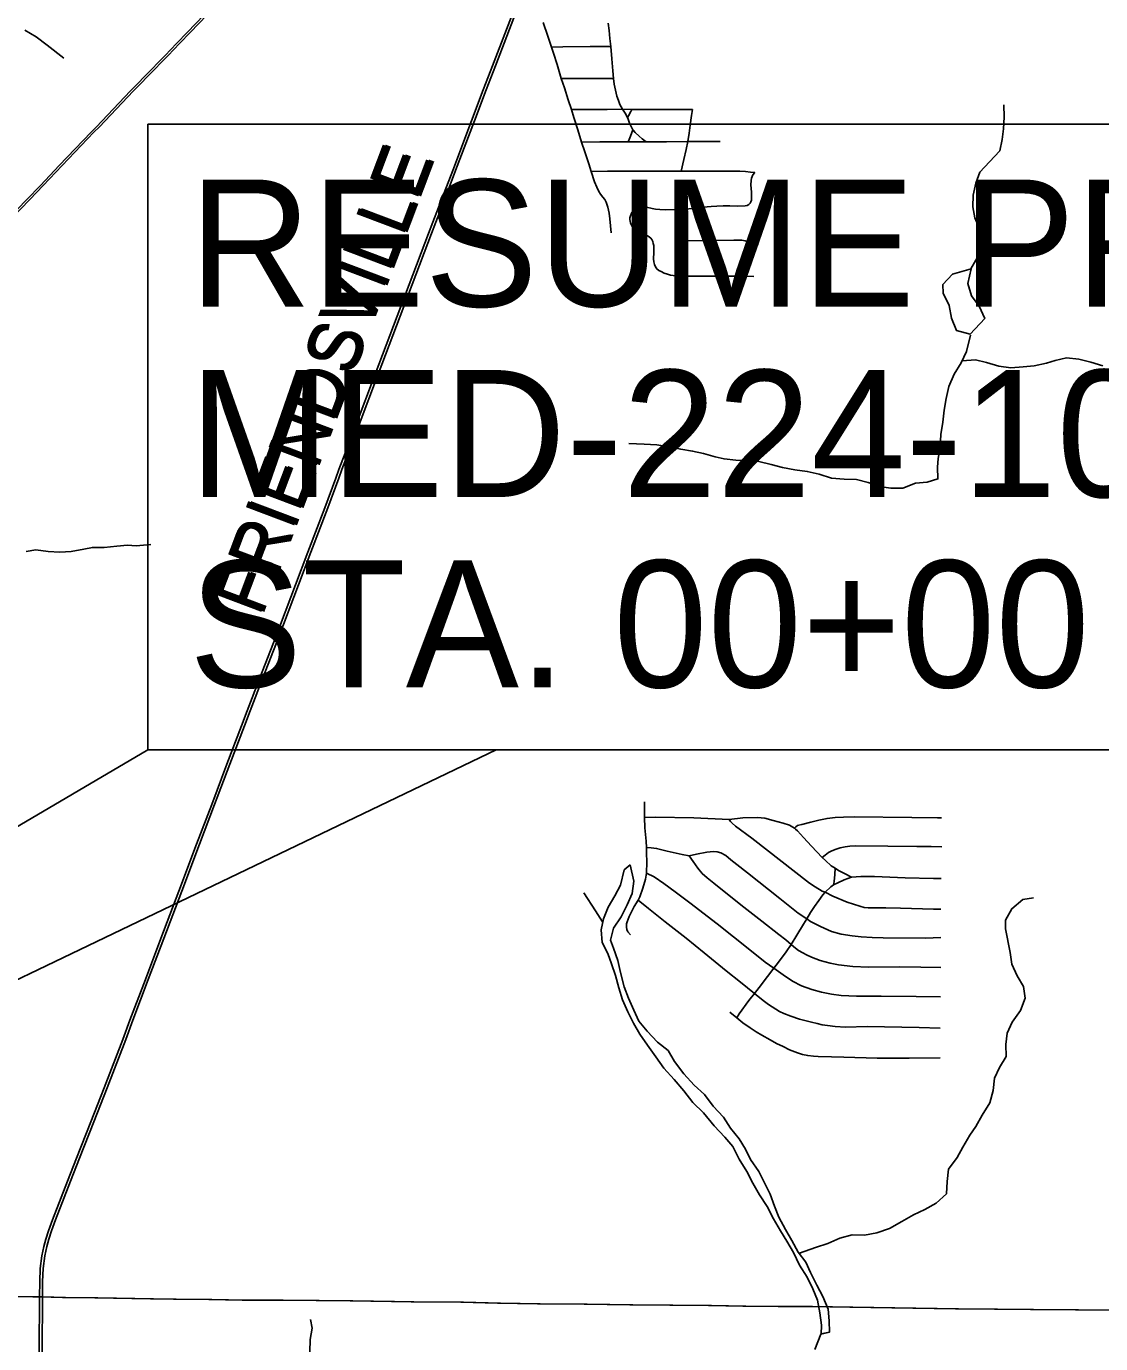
# Model space of a CAD drawing. Extents: x 0 to 34, y 0 to 22.
# Drawn here: x 21.074 to 22.259, y 7.956 to 9.409 of the extents above; entities that cross this region are included whole.
import ezdxf

# ---------------------------------------------------------------- set-up
doc = ezdxf.new("R2010")
doc.units = 0
for name, color, linetype in [('GM_X_City_Street', 7, 'Continuous'), ('GM_X_County_Road', 7, 'Continuous'), ('GM_X_County_Road_Text', 7, 'Continuous'), ('GM_X_Minor_Lake', 7, 'Continuous'), ('GM_X_Minor_River', 7, 'Continuous'), ('GM_X_Township_Road', 7, 'Continuous'), ('GM_X_US_Route', 7, 'Continuous'), ('SH_Text', 7, 'Continuous')]:
    doc.layers.add(name, color=color, linetype=linetype)

msp = doc.modelspace()

# ---------------------------------------------------------------- linework, layer by layer
at = {"layer": 'GM_X_City_Street'}
for points in [[(21.7194, 9.1815), (21.7181, 9.197), (21.7173, 9.2032), (21.7157, 9.2096), (21.7138, 9.2154), (21.7125, 9.218), (21.7104, 9.2208), (21.7077, 9.2241), (21.7057, 9.2271), (21.7035, 9.2317), (21.701, 9.2378), (21.6973, 9.249), (21.6947, 9.2574), (21.6903, 9.2709), (21.6868, 9.2814), (21.6826, 9.2949), (21.6783, 9.3086), (21.6757, 9.3173), (21.672, 9.3281), (21.6678, 9.3412), (21.6644, 9.3518), (21.6597, 9.367), (21.6557, 9.3795), (21.6536, 9.3863), (21.6496, 9.3984), (21.6446, 9.4135)], [(21.7579, 9.2817), (21.7535, 9.2851), (21.7502, 9.2881), (21.7461, 9.2921), (21.7437, 9.2947), (21.7435, 9.2951), (21.7419, 9.2978), (21.7398, 9.3025), (21.7377, 9.3077), (21.7375, 9.3082), (21.7362, 9.3109), (21.7349, 9.3133), (21.7321, 9.3177), (21.7304, 9.3203), (21.729, 9.3231), (21.7275, 9.3272), (21.7258, 9.3323), (21.7242, 9.3387), (21.7229, 9.3454), (21.722, 9.3518), (21.7213, 9.3602), (21.7202, 9.3733), (21.719, 9.3869), (21.7181, 9.3959), (21.7172, 9.4047), (21.7162, 9.4127)], [(21.6536, 9.3863), (21.6661, 9.3866), (21.6963, 9.3868), (21.719, 9.3869)], [(21.6644, 9.3518), (21.6745, 9.3517), (21.722, 9.3518)], [(21.6757, 9.3173), (21.6925, 9.3175), (21.7152, 9.3176), (21.7321, 9.3177), (21.7423, 9.3176), (21.7726, 9.3176), (21.7945, 9.3175), (21.8092, 9.3173)], [(21.7375, 9.3082), (21.7386, 9.3104), (21.741, 9.3151), (21.7423, 9.3176)], [(21.7965, 9.2496), (21.7996, 9.2622), (21.8022, 9.2734), (21.8039, 9.282), (21.8054, 9.2912), (21.8066, 9.3003), (21.8081, 9.3109), (21.8092, 9.3173)], [(21.7383, 9.2818), (21.74, 9.2862), (21.742, 9.2911), (21.7435, 9.2951)], [(21.6868, 9.2814), (21.707, 9.2817), (21.7274, 9.2817), (21.7383, 9.2818), (21.7579, 9.2817), (21.7805, 9.2818), (21.8039, 9.282), (21.8396, 9.2821)], [(21.6973, 9.249), (21.7154, 9.2493), (21.7472, 9.2495), (21.7965, 9.2496), (21.8184, 9.2496), (21.8399, 9.2495), (21.8519, 9.2494), (21.8613, 9.2493), (21.8678, 9.249), (21.873, 9.2485), (21.8779, 9.2479)], [(21.7907, 9.134), (21.788, 9.1343), (21.785, 9.1348), (21.7816, 9.1358), (21.7781, 9.1371), (21.7746, 9.1386), (21.7722, 9.1399), (21.7698, 9.1417), (21.7682, 9.1439), (21.7671, 9.1464), (21.7665, 9.1493), (21.7663, 9.1528), (21.7665, 9.1599), (21.7664, 9.1673), (21.7659, 9.1696), (21.7654, 9.1719), (21.7643, 9.174), (21.7632, 9.1756), (21.7618, 9.1768), (21.7601, 9.1778), (21.7576, 9.1789), (21.7495, 9.1824), (21.7465, 9.1841), (21.7445, 9.1858), (21.7429, 9.1879), (21.7417, 9.1899), (21.7409, 9.1919), (21.7403, 9.1941), (21.7401, 9.1963), (21.7402, 9.198), (21.7407, 9.2002), (21.7414, 9.2021), (21.7423, 9.2038), (21.7434, 9.2053), (21.7449, 9.2067), (21.7468, 9.208), (21.7488, 9.209), (21.7508, 9.2096), (21.7531, 9.21), (21.7557, 9.2099), (21.7584, 9.2096), (21.7647, 9.2082), (21.7685, 9.2074), (21.7732, 9.207), (21.779, 9.2068), (21.7911, 9.207), (21.7977, 9.2073), (21.8089, 9.2084), (21.8208, 9.2096), (21.8299, 9.2106), (21.8361, 9.211), (21.8429, 9.2112), (21.8505, 9.2111), (21.8588, 9.2108), (21.8672, 9.2111), (21.8695, 9.2116), (21.8712, 9.2126), (21.8727, 9.214), (21.8735, 9.2156), (21.8741, 9.2174), (21.8743, 9.2204), (21.8741, 9.2261), (21.8737, 9.2344), (21.8738, 9.2392), (21.8742, 9.2417), (21.8749, 9.2436), (21.8758, 9.2452), (21.8779, 9.2479)], [(21.7907, 9.134), (21.7909, 9.1452), (21.7912, 9.1632), (21.7915, 9.1726), (21.7913, 9.1833), (21.7912, 9.1975), (21.7911, 9.207)], [(21.7915, 9.1726), (21.8548, 9.1734), (21.8595, 9.1733), (21.8637, 9.1732), (21.8672, 9.1727), (21.8709, 9.1716), (21.8747, 9.1703), (21.8776, 9.1695), (21.8819, 9.1684)], [(21.7907, 9.134), (21.7975, 9.1337), (21.8091, 9.1336), (21.8631, 9.1335), (21.8769, 9.1332)], [(21.7408, 8.4073), (21.738, 8.4106), (21.7367, 8.4129), (21.7364, 8.4155), (21.7365, 8.4192), (21.737, 8.4214), (21.7393, 8.4273), (21.745, 8.4384), (21.7491, 8.4453), (21.751, 8.449), (21.7544, 8.4585), (21.7572, 8.4685), (21.7584, 8.4751), (21.7587, 8.4878), (21.7586, 8.4974), (21.7583, 8.5035), (21.758, 8.5106), (21.7567, 8.5253), (21.7562, 8.5366), (21.7563, 8.5435), (21.7564, 8.554)], [(21.7562, 8.5366), (21.7684, 8.537), (21.8106, 8.5362), (21.8495, 8.5345), (21.8646, 8.5363), (21.881, 8.5367), (21.8888, 8.536), (21.8981, 8.5334), (21.9091, 8.5305), (21.9161, 8.528), (21.9216, 8.5248), (21.9228, 8.5238), (21.9252, 8.5218), (21.9318, 8.5146), (21.9406, 8.5048), (21.9524, 8.4926), (21.9559, 8.4892), (21.9621, 8.4834), (21.9664, 8.4806), (21.9702, 8.4782), (21.9767, 8.4748), (21.9847, 8.4708), (21.9948, 8.4714), (22.0098, 8.4714), (22.0439, 8.4702), (22.0751, 8.4693), (22.0835, 8.4694)], [(21.8495, 8.5345), (21.8511, 8.5321), (21.8529, 8.5304), (21.8568, 8.5269), (21.8745, 8.5137), (21.9384, 8.464), (21.9445, 8.46), (21.9523, 8.4555), (21.9554, 8.4541), (21.9639, 8.4499), (21.9798, 8.4432), (21.9939, 8.4387), (21.9987, 8.4373), (22.0029, 8.437), (22.0226, 8.4368), (22.0388, 8.4365), (22.075, 8.4356), (22.0833, 8.4356)], [(21.9216, 8.5248), (21.9231, 8.5263), (21.9251, 8.5276), (21.9266, 8.5282), (21.9297, 8.529), (21.9398, 8.5315), (21.9486, 8.5338), (21.9576, 8.5355), (21.9667, 8.5366), (21.9759, 8.5371), (21.9874, 8.5374), (22.0511, 8.5366), (22.0793, 8.5363), (22.084, 8.5363)], [(21.7583, 8.5035), (21.7637, 8.5033), (21.7696, 8.5024), (21.7814, 8.4994), (21.7979, 8.4956), (21.8054, 8.4944), (21.8098, 8.4882), (21.8151, 8.4807), (21.8198, 8.475), (21.8252, 8.4699), (21.8327, 8.464), (21.8625, 8.4404), (21.8858, 8.4221), (21.9043, 8.4076), (21.9121, 8.4015), (21.9179, 8.3964), (21.921, 8.3938), (21.9262, 8.39), (21.9308, 8.3873), (21.9351, 8.385), (21.9404, 8.3825), (21.95, 8.379), (21.9609, 8.3761), (21.9704, 8.3742), (21.9861, 8.3722), (22.0035, 8.3716), (22.0371, 8.3718), (22.0611, 8.3715), (22.083, 8.3712)], [(21.9524, 8.4926), (21.9554, 8.4952), (21.9594, 8.4979), (21.9628, 8.4997), (21.9677, 8.5018), (21.9721, 8.5031), (21.9775, 8.5041), (21.9829, 8.5048), (21.989, 8.5052), (22.0248, 8.505), (22.0568, 8.5047), (22.0724, 8.5046), (22.0841, 8.5044)], [(21.8054, 8.4944), (21.8137, 8.4963), (21.8251, 8.4985), (21.8324, 8.4992), (21.8364, 8.4987), (21.8406, 8.4976), (21.846, 8.4947), (21.8516, 8.4899), (21.858, 8.4848), (21.8698, 8.4755), (21.9057, 8.4472), (21.9256, 8.4311), (21.9354, 8.4248), (21.9392, 8.422), (21.9503, 8.4163), (21.9626, 8.411), (21.9732, 8.408), (21.9852, 8.4061), (21.9951, 8.405), (22.0073, 8.4044), (22.0197, 8.404), (22.0662, 8.4035), (22.0832, 8.4041)], [(21.7584, 8.4751), (21.7668, 8.4712), (21.7775, 8.4639), (21.7902, 8.4547), (21.8064, 8.4425), (21.8365, 8.4194), (21.8725, 8.3908), (21.8894, 8.3772), (21.899, 8.3704), (21.9093, 8.3629), (21.9194, 8.3559), (21.9293, 8.3509), (21.9409, 8.3469), (21.9516, 8.3439), (21.9625, 8.3418), (21.9731, 8.3401), (21.99, 8.3395), (22.0173, 8.3394), (22.056, 8.3392), (22.0827, 8.3388)], [(21.8581, 8.3156), (21.8607, 8.3202), (21.8712, 8.3348), (21.8774, 8.3426), (21.8826, 8.3492), (21.8918, 8.3613), (21.899, 8.3704), (21.9041, 8.3771), (21.9125, 8.3884), (21.9179, 8.3964), (21.9244, 8.4067), (21.9317, 8.4188), (21.9354, 8.4248), (21.9393, 8.4317), (21.9436, 8.4384), (21.9484, 8.4452), (21.9531, 8.4514), (21.9554, 8.4541), (21.9617, 8.46), (21.9648, 8.4622), (21.9651, 8.4637), (21.9655, 8.466), (21.9663, 8.4739), (21.9664, 8.4806)], [(21.9648, 8.4622), (21.9697, 8.4647), (21.9766, 8.4679), (21.9847, 8.4708)], [(21.7491, 8.4453), (21.7607, 8.4361), (21.779, 8.4215), (21.8021, 8.4035), (21.822, 8.3872), (21.8465, 8.3673), (21.8623, 8.355), (21.8774, 8.3426), (21.887, 8.3349), (21.8931, 8.3304), (21.9052, 8.3228), (21.9099, 8.3205), (21.9177, 8.3173), (21.9274, 8.3142), (21.9404, 8.311), (21.9468, 8.3093), (21.9523, 8.3081), (21.9582, 8.3071), (21.9664, 8.3061), (21.9781, 8.3055), (22.002, 8.306), (22.0592, 8.3048), (22.0826, 8.3043)], [(21.8504, 8.3219), (21.8581, 8.3156), (21.8648, 8.3102), (21.8728, 8.3047), (21.8793, 8.3003), (21.8857, 8.2967), (21.8949, 8.2915), (21.9018, 8.2873), (21.9092, 8.284), (21.9163, 8.2805), (21.9251, 8.2772), (21.9307, 8.2752), (21.9363, 8.274), (21.9428, 8.2732), (21.948, 8.273), (21.9624, 8.2726), (21.9762, 8.2721), (22.0129, 8.2711), (22.0484, 8.2713), (22.0823, 8.2717)]]:
    msp.add_lwpolyline(points, dxfattribs=at)
at = {"layer": 'GM_X_County_Road'}
for points in [[(21.3495, 8.7359), (21.3712, 8.7932), (21.3848, 8.8293), (21.4035, 8.8783), (21.4156, 8.9108), (21.419, 8.9203), (21.4373, 8.9677), (21.4415, 8.9788), (21.4552, 9.0148), (21.4792, 9.0789), (21.518, 9.1807), (21.5227, 9.1931), (21.5352, 9.2255), (21.5446, 9.25), (21.5654, 9.3048), (21.5784, 9.3393), (21.5886, 9.3657), (21.631, 9.4766)], [(21.3527, 8.7359), (21.3745, 8.7932), (21.388, 8.8293), (21.4067, 8.8783), (21.4189, 8.9108), (21.4223, 8.9203), (21.4405, 8.9677), (21.4448, 8.9788), (21.4585, 9.0148), (21.4825, 9.0789), (21.5212, 9.1807), (21.526, 9.1931), (21.5385, 9.2255), (21.5478, 9.25), (21.5686, 9.3048), (21.5817, 9.3393), (21.5919, 9.3657), (21.6342, 9.4766)], [(21.0875, 7.8983), (21.0882, 7.9563), (21.0886, 7.9997), (21.0887, 8.0078), (21.089, 8.0248), (21.0896, 8.0391), (21.0914, 8.0531), (21.0936, 8.0636), (21.0956, 8.0717), (21.0987, 8.0809), (21.103, 8.0927), (21.1125, 8.1174), (21.1196, 8.1356), (21.1295, 8.161), (21.1453, 8.2011), (21.1599, 8.2383), (21.1805, 8.2919), (21.1885, 8.3129), (21.2055, 8.358), (21.2225, 8.403), (21.2426, 8.4554), (21.262, 8.5071), (21.2787, 8.5511), (21.2955, 8.5953), (21.3117, 8.6378), (21.3179, 8.6541), (21.332, 8.6908), (21.3495, 8.7359)], [(21.0908, 7.8983), (21.0915, 7.9563), (21.0919, 7.9997), (21.0919, 8.0078), (21.0922, 8.0248), (21.0928, 8.0391), (21.0946, 8.0531), (21.0968, 8.0636), (21.0989, 8.0717), (21.102, 8.0809), (21.1063, 8.0927), (21.1158, 8.1174), (21.1228, 8.1356), (21.1328, 8.161), (21.1486, 8.2011), (21.1632, 8.2383), (21.1838, 8.2919), (21.1918, 8.3129), (21.2088, 8.358), (21.2258, 8.403), (21.2459, 8.4554), (21.2653, 8.5071), (21.2819, 8.5511), (21.2988, 8.5953), (21.315, 8.6378), (21.3211, 8.6541), (21.3352, 8.6908), (21.3527, 8.7359)]]:
    msp.add_lwpolyline(points, dxfattribs=at)
at = {"layer": 'GM_X_Minor_Lake'}
for points in [[(22.1167, 9.1416), (22.096, 9.1357), (22.0854, 9.1243), (22.0858, 9.1148), (22.0923, 9.1011), (22.0951, 9.0874), (22.1004, 9.0738), (22.1154, 9.0698)], [(22.1167, 9.1416), (22.096, 9.1357), (22.0854, 9.1243), (22.0858, 9.1148), (22.0923, 9.1011), (22.0951, 9.0874), (22.1004, 9.0738), (22.1154, 9.0698)], [(22.1154, 9.0698), (22.1316, 9.0868), (22.1255, 9.1004), (22.117, 9.1118), (22.1128, 9.1255), (22.1167, 9.1416)], [(22.115, 9.0694), (22.1316, 9.0868), (22.1255, 9.1004), (22.117, 9.1118), (22.1128, 9.1255), (22.1167, 9.1416)]]:
    msp.add_lwpolyline(points, dxfattribs=at)
at = {"layer": 'GM_X_Minor_River'}
msp.add_line((21.7405, 8.4843), (21.7339, 8.4787), dxfattribs=at)
for points in [[(21.0726, 9.4049), (21.085, 9.3975), (21.0971, 9.3885), (21.1156, 9.3739)], [(22.1162, 9.1416), (22.1272, 9.161), (22.1286, 9.1746), (22.1247, 9.1884), (22.1206, 9.1979), (22.1186, 9.2101), (22.1188, 9.223), (22.1217, 9.2363), (22.1261, 9.2484), (22.1369, 9.2596), (22.1482, 9.2719), (22.1507, 9.2844), (22.1524, 9.2961), (22.153, 9.309), (22.1525, 9.3227)], [(21.7388, 8.949), (21.756, 8.9485), (21.7697, 8.9475), (21.7834, 8.9453), (21.7963, 8.9428), (21.8092, 8.9407), (21.8213, 8.9382), (21.8342, 8.9342), (21.844, 8.9321), (21.8569, 8.9307), (21.8698, 8.9301), (21.8824, 8.9291), (21.896, 8.9258), (21.9085, 8.9226), (21.9222, 8.92), (21.9358, 8.9183), (21.9491, 8.9154), (21.9627, 8.911), (21.9764, 8.9096), (21.9901, 8.9093), (22.003, 8.906), (22.0155, 8.9016), (22.028, 8.8999), (22.0413, 8.8997), (22.0551, 8.9055), (22.068, 8.9064), (22.0799, 8.91), (22.0794, 8.9229), (22.0803, 8.9324), (22.0824, 8.9453), (22.083, 8.9589), (22.0852, 8.9726), (22.0869, 8.9858), (22.089, 8.9987), (22.0919, 9.0119), (22.0979, 9.0255), (22.1057, 9.0379), (22.1116, 9.0507), (22.1158, 9.0686)], [(22.1067, 9.0401), (22.1214, 9.0414), (22.1335, 9.0385), (22.1471, 9.0345), (22.1604, 9.0327), (22.1741, 9.0336), (22.1863, 9.0349), (22.1997, 9.0377), (22.2092, 9.0406), (22.2218, 9.0434), (22.2355, 9.042), (22.2488, 9.0387), (22.262, 9.0347)], [(21.0741, 8.8301), (21.0847, 8.8318), (21.0984, 8.8301), (21.1113, 8.8291), (21.1235, 8.83), (21.1376, 8.8324), (21.1472, 8.8345), (21.1601, 8.8343), (21.1739, 8.8359), (21.186, 8.8368), (21.1955, 8.8363), (21.2117, 8.8377)], [(21.7339, 8.4787), (21.7297, 8.462), (21.7234, 8.4503), (21.716, 8.4376), (21.7108, 8.4247), (21.7083, 8.4126), (21.7096, 8.3989), (21.7159, 8.3867), (21.7198, 8.3752), (21.7242, 8.3622), (21.7278, 8.3488), (21.7321, 8.3355), (21.738, 8.3224), (21.7442, 8.3098), (21.7512, 8.2975), (21.7594, 8.2856), (21.7687, 8.2725), (21.7776, 8.2602), (21.7888, 8.2475), (21.7996, 8.2351), (21.8097, 8.2224), (21.8213, 8.2108), (21.8332, 8.1965), (21.8448, 8.1841), (21.8537, 8.1737), (21.8607, 8.1599), (21.8692, 8.1461), (21.8758, 8.1334), (21.8832, 8.1204), (21.8914, 8.1077), (21.8984, 8.0939), (21.9061, 8.0809), (21.9132, 8.0693), (21.9206, 8.0567), (21.9272, 8.0429), (21.9357, 8.0298), (21.9419, 8.0168), (21.947, 8.0041), (21.9495, 7.9904), (21.9515, 7.9767), (21.9512, 7.967)], [(21.9512, 7.9667), (21.9515, 7.9767), (21.9495, 7.9904), (21.947, 8.0041), (21.9419, 8.0168), (21.9357, 8.0298), (21.9272, 8.0429), (21.9206, 8.0567), (21.9132, 8.0693), (21.9061, 8.0809), (21.8984, 8.0939), (21.8914, 8.1077), (21.8832, 8.1204), (21.8758, 8.1334), (21.8692, 8.1461), (21.8607, 8.1599), (21.8537, 8.1737), (21.8448, 8.1841), (21.8332, 8.1965), (21.8213, 8.2108), (21.8097, 8.2224), (21.7996, 8.2351), (21.7888, 8.2475), (21.7776, 8.2602), (21.7687, 8.2725), (21.7594, 8.2856), (21.7512, 8.2975), (21.7442, 8.3098), (21.738, 8.3224), (21.7321, 8.3355), (21.7278, 8.3488), (21.7242, 8.3622), (21.7198, 8.3752), (21.7159, 8.3867), (21.7096, 8.3989), (21.7083, 8.4126), (21.7108, 8.4247), (21.716, 8.4376), (21.7234, 8.4503), (21.7297, 8.462), (21.7339, 8.4787)], [(21.9512, 7.967), (21.9605, 7.969), (21.96, 7.9815), (21.959, 7.9944), (21.9528, 8.0082), (21.9462, 8.0209), (21.9392, 8.0347), (21.9344, 8.0462), (21.9259, 8.0573), (21.9189, 8.07), (21.9119, 8.0823), (21.9045, 8.0957), (21.8998, 8.1079), (21.895, 8.1213), (21.8884, 8.1344), (21.8822, 8.1462), (21.8732, 8.1593), (21.8677, 8.1708), (21.8607, 8.1823), (21.851, 8.1939), (21.8432, 8.2062), (21.832, 8.2182), (21.8224, 8.2309), (21.8111, 8.2414), (21.7995, 8.2537), (21.7895, 8.2676), (21.7825, 8.2795), (21.7705, 8.2888), (21.7593, 8.3008), (21.75, 8.312), (21.7445, 8.3242), (21.7386, 8.3372), (21.7339, 8.3499), (21.7296, 8.3656), (21.7267, 8.3788), (21.7221, 8.3925), (21.7188, 8.4014), (21.7221, 8.4147), (21.7306, 8.427), (21.737, 8.4402), (21.7425, 8.4527), (21.7446, 8.4663), (21.7405, 8.4843)], [(21.7405, 8.4843), (21.7446, 8.4663), (21.7425, 8.4527), (21.737, 8.4402), (21.7306, 8.427), (21.7221, 8.4147), (21.7188, 8.4014), (21.7221, 8.3925), (21.7267, 8.3788), (21.7296, 8.3656), (21.7339, 8.3499), (21.7386, 8.3372), (21.7445, 8.3242), (21.75, 8.312), (21.7593, 8.3008), (21.7705, 8.2888), (21.7825, 8.2795), (21.7895, 8.2676), (21.7995, 8.2537), (21.8111, 8.2414), (21.8224, 8.2309), (21.832, 8.2182), (21.8432, 8.2062), (21.851, 8.1939), (21.8607, 8.1823), (21.8677, 8.1708), (21.8732, 8.1593), (21.8822, 8.1462), (21.8884, 8.1344), (21.895, 8.1213), (21.8998, 8.1079), (21.9045, 8.0957), (21.9119, 8.0823), (21.9189, 8.07), (21.9259, 8.0573), (21.9344, 8.0462), (21.9392, 8.0347), (21.9462, 8.0209), (21.9528, 8.0082), (21.959, 7.9944), (21.96, 7.9815), (21.9605, 7.969), (21.9506, 7.9669)], [(21.6892, 8.4534), (21.7022, 8.4336), (21.7097, 8.4214)], [(21.9272, 8.056), (21.945, 8.0623), (21.9584, 8.0666), (21.9718, 8.0728), (21.9852, 8.0764), (21.9989, 8.0758), (22.0126, 8.0786), (22.0264, 8.0832), (22.0402, 8.091), (22.0529, 8.0983), (22.0656, 8.1042), (22.0779, 8.1112), (22.0895, 8.1216), (22.0901, 8.1353), (22.0918, 8.1489), (22.1012, 8.1617), (22.1075, 8.173), (22.1153, 8.1861), (22.1216, 8.1959), (22.1286, 8.2083), (22.1372, 8.2218), (22.1409, 8.2354), (22.1423, 8.2491), (22.1478, 8.2607), (22.1552, 8.2731), (22.1547, 8.2861), (22.1565, 8.2989), (22.162, 8.311), (22.171, 8.3238), (22.1761, 8.3373), (22.1745, 8.3503), (22.1674, 8.3618), (22.1616, 8.3748), (22.1595, 8.3878), (22.1546, 8.4137), (22.1544, 8.4232), (22.1615, 8.436), (22.1738, 8.446), (22.1853, 8.4481)], [(21.3878, 7.9831), (21.3895, 7.9735), (21.3874, 7.9607), (21.3871, 7.9474)], [(21.9508, 7.9667), (21.9442, 7.9499)]]:
    msp.add_lwpolyline(points, dxfattribs=at)
at = {"layer": 'GM_X_Township_Road'}
for points in [[(20.53, 8.0285), (20.5308, 8.0264), (20.5326, 8.0231), (20.5347, 8.0208), (20.537, 8.0191), (20.5398, 8.0177), (20.5434, 8.016), (20.5481, 8.0149), (20.5541, 8.0143), (20.5661, 8.0141), (20.5758, 8.0139), (20.6184, 8.014), (20.6505, 8.0136), (20.6838, 8.013), (20.7375, 8.0121), (20.7751, 8.0116), (20.8134, 8.0112), (20.8559, 8.0105), (20.9463, 8.0094), (20.9891, 8.0088), (21.0478, 8.0082), (21.0813, 8.0079), (21.0887, 8.0078)], [(20.5333, 8.0285), (20.5341, 8.0264), (20.5359, 8.0231), (20.538, 8.0208), (20.5402, 8.0191), (20.5431, 8.0177), (20.5467, 8.016), (20.5514, 8.0149), (20.5573, 8.0143), (20.5693, 8.0141), (20.5791, 8.0139), (20.6216, 8.014), (20.6538, 8.0136), (20.6871, 8.013), (20.7408, 8.0121), (20.7784, 8.0116), (20.8167, 8.0112), (20.8592, 8.0105), (20.9495, 8.0094), (20.9924, 8.0088), (21.0511, 8.0082), (21.0845, 8.0079), (21.0919, 8.0078)], [(21.0887, 8.0078), (21.1141, 8.0073), (21.1499, 8.0069), (21.2111, 8.0059), (21.2364, 8.0052), (21.2757, 8.005), (21.3122, 8.0044), (21.3542, 8.0043), (21.3941, 8.0038), (21.4314, 8.0036), (21.4772, 8.0027), (21.4987, 8.0024), (21.5534, 8.0019), (21.5942, 8.0011), (21.638, 8.0002), (21.6896, 7.9998), (21.7401, 7.9992), (21.784, 7.9988), (21.8268, 7.9984), (21.8648, 7.9978), (21.9036, 7.9973), (21.9382, 7.9971), (21.9829, 7.9964), (22.0524, 7.9953), (22.0993, 7.9947), (22.1424, 7.9944), (22.1821, 7.9939), (22.2316, 7.9937), (22.3122, 7.9931)], [(21.0919, 8.0078), (21.1174, 8.0073), (21.1532, 8.0069), (21.2144, 8.0059), (21.2396, 8.0052), (21.279, 8.005), (21.3155, 8.0044), (21.3575, 8.0043), (21.3974, 8.0038), (21.4346, 8.0036), (21.4805, 8.0027), (21.5019, 8.0024), (21.5567, 8.0019), (21.5975, 8.0011), (21.6412, 8.0002), (21.6928, 7.9998), (21.7433, 7.9992), (21.7873, 7.9988), (21.8301, 7.9984), (21.868, 7.9978), (21.9068, 7.9973), (21.9415, 7.9971), (21.9862, 7.9964), (22.0556, 7.9953), (22.1026, 7.9947), (22.1457, 7.9944), (22.1853, 7.9939), (22.2349, 7.9937), (22.3154, 7.9931)]]:
    msp.add_lwpolyline(points, dxfattribs=at)
at = {"layer": 'GM_X_US_Route'}
for points in [[(21.0547, 9.1972), (21.0746, 9.218), (21.0897, 9.2337), (21.1106, 9.2557), (21.1456, 9.2923), (21.1516, 9.2984), (21.1888, 9.3376), (21.1967, 9.3456), (21.2051, 9.3541), (21.2272, 9.3771), (21.2398, 9.3902), (21.252, 9.4029), (21.2973, 9.4503)], [(21.058, 9.1972), (21.0779, 9.218), (21.0929, 9.2337), (21.1139, 9.2557), (21.1488, 9.2923), (21.1548, 9.2984), (21.1921, 9.3376), (21.2, 9.3456), (21.2083, 9.3541), (21.2305, 9.3771), (21.2431, 9.3902), (21.2553, 9.4029), (21.3006, 9.4503)]]:
    msp.add_lwpolyline(points, dxfattribs=at)
at = {"layer": 'SH_Text'}
for points in [[(21.2081, 9.3014), (22.9285, 9.3014), (22.9285, 8.6112), (21.2081, 8.6112)], [(21.5924, 8.6112), (19.5081, 7.6113), (21.2081, 8.6112)]]:
    msp.add_lwpolyline(points, close=True, dxfattribs=at)

# ---------------------------------------------------------------- texts
at = {"layer": 'GM_X_County_Road_Text'}
for p in [(21.3314, 8.7575), (21.3346, 8.7575)]:
    msp.add_text('FRIENDSVILLE', height=0.056818, rotation=69.3186, dxfattribs=at).set_placement(p)
at = {"layer": 'SH_Text'}
for s, p in [('RESUME PROJECT', (21.2536, 9.1001)), ('MED-224-10.42', (21.2536, 8.8901)), ('STA. 00+00', (21.2536, 8.6801))]:
    msp.add_text(s, height=0.14, dxfattribs=at).set_placement(p)

doc.saveas('drawing.dxf')
